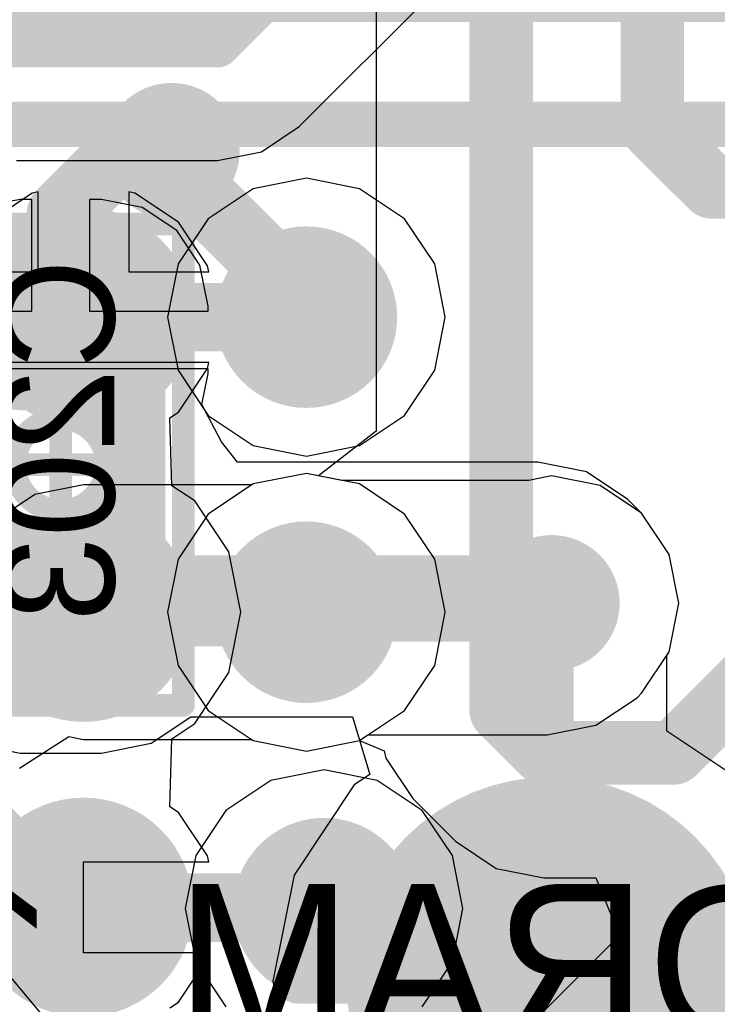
# Model space of a CAD drawing. Header units: millimetres. Extents: x -2 to 68, y -2 to 27.4.
# Tile 544 of 594: x 50.2 to 51.7, y 20.8 to 23. Entities that reach past the tile are written whole.
import ezdxf

# ---------------------------------------------------------------- set-up
doc = ezdxf.new("R2010")
doc.units = ezdxf.units.MM
for name, color, linetype in [('BottomLayer', 5, 'Continuous'), ('BottomPaste', 16, 'Continuous'), ('BottomSolder', 6, 'Continuous'), ('DrillGuide', 244, 'Continuous'), ('Mechanical10', 56, 'Continuous'), ('Mechanical13', 56, 'Continuous'), ('Mechanical15', 56, 'Continuous'), ('Mechanical17', 56, 'Continuous'), ('Mechanical42', 56, 'Continuous'), ('Mechanical6', 56, 'Continuous'), ('Mechanical88', 56, 'Continuous'), ('MidLayer1', 16, 'Continuous'), ('MidLayer2', 76, 'Continuous'), ('MidLayer3', 90, 'Continuous'), ('MidLayer4', 156, 'Continuous'), ('MidLayer5', 130, 'Continuous'), ('MidLayer6', 216, 'Continuous'), ('MidLayer7', 6, 'Continuous'), ('MidLayer8', 54, 'Continuous'), ('MultiLayer', 9, 'Continuous'), ('TopLayer', 1, 'Continuous'), ('TopPaste', 8, 'Continuous'), ('TopSolder', 216, 'Continuous'), ('ViaHoleLayer', 16, 'Continuous')]:
    doc.layers.add(name, color=color, linetype=linetype)

# ---------------------------------------------------------------- blocks, each defined once
blk = doc.blocks.new('MT53D512M32D2DS_053_WT_D_F_________1_168')
at = {"layer": 'Mechanical13', "const_width": 0.1}
blk.add_lwpolyline([(5, -7.25), (-5, -7.25)], dxfattribs=at)
at = {"layer": 'Mechanical15', "const_width": 0.05}
blk.add_lwpolyline([(5.25, -7.5), (-5.25, -7.5)], dxfattribs=at)
at = {"layer": 'TopLayer', "const_width": 0.14}
for points in [[(1.13, -5.525, 1), (1.27, -5.525, 1)], [(1.13, -6.175, 1), (1.27, -6.175, 1)], [(1.13, -6.825, 1), (1.27, -6.825, 1)]]:
    blk.add_lwpolyline(points, format="xyb", close=True, dxfattribs=at)
at = {"layer": 'TopPaste', "const_width": 0.14}
for points in [[(1.13, -5.525, 1), (1.27, -5.525, 1)], [(1.13, -6.175, 1), (1.27, -6.175, 1)], [(1.13, -6.825, 1), (1.27, -6.825, 1)]]:
    blk.add_lwpolyline(points, format="xyb", close=True, dxfattribs=at)
at = {"layer": 'TopSolder', "const_width": 0.2416}
for points in [[(1.0792, -5.525, 1), (1.3208, -5.525, 1)], [(1.0792, -6.175, 1), (1.3208, -6.175, 1)], [(1.0792, -6.825, 1), (1.3208, -6.825, 1)]]:
    blk.add_lwpolyline(points, format="xyb", close=True, dxfattribs=at)
blk = doc.blocks.new('TP_0_8MM_B_182')
at = {"layer": 'BottomLayer', "const_width": 0.4001}
blk.add_lwpolyline([(-0.2, 0, 1), (0.2, 0, 1)], format="xyb", close=True, dxfattribs=at)
at = {"layer": 'BottomSolder', "const_width": 0.45}
blk.add_lwpolyline([(-0.225, 0, 1), (0.225, 0, 1)], format="xyb", close=True, dxfattribs=at)
blk = doc.blocks.new('CAP_0201_B_294')
at = {"layer": 'BottomLayer', "const_width": 0.0806}
for points in [[(-0.3897, 0.0894, 1), (-0.3091, 0.0894, 1)], [(-0.2409, 0.0894, 1), (-0.1603, 0.0894, 1)], [(0.1603, 0.0894, 1), (0.2409, 0.0894, 1)], [(0.3091, 0.0894, 1), (0.3897, 0.0894, 1)], [(-0.3897, -0.0894, 1), (-0.3091, -0.0894, 1)], [(-0.2409, -0.0894, 1), (-0.1603, -0.0894, 1)], [(0.1603, -0.0894, 1), (0.2409, -0.0894, 1)], [(0.3091, -0.0894, 1), (0.3897, -0.0894, 1)]]:
    blk.add_lwpolyline(points, format="xyb", close=True, dxfattribs=at)
at = {"layer": 'BottomLayer'}
for points in [[(-0.2006, 0.17), (-0.3494, 0.17), (-0.2006, -0.17), (-0.3494, -0.17)], [(0.2006, -0.17), (0.3494, -0.17), (0.2006, 0.17), (0.3494, 0.17)], [(-0.12, 0.0894), (-0.43, 0.0894), (-0.12, -0.0894), (-0.43, -0.0894)], [(0.12, -0.0894), (0.43, -0.0894), (0.12, 0.0894), (0.43, 0.0894)]]:
    blk.add_solid(points, dxfattribs=at)
at = {"layer": 'BottomPaste', "const_width": 0.0806}
for points in [[(-0.3897, 0.0894, 1), (-0.3091, 0.0894, 1)], [(-0.2409, 0.0894, 1), (-0.1603, 0.0894, 1)], [(0.1603, 0.0894, 1), (0.2409, 0.0894, 1)], [(0.3091, 0.0894, 1), (0.3897, 0.0894, 1)], [(-0.3897, -0.0894, 1), (-0.3091, -0.0894, 1)], [(-0.2409, -0.0894, 1), (-0.1603, -0.0894, 1)], [(0.1603, -0.0894, 1), (0.2409, -0.0894, 1)], [(0.3091, -0.0894, 1), (0.3897, -0.0894, 1)]]:
    blk.add_lwpolyline(points, format="xyb", close=True, dxfattribs=at)
at = {"layer": 'BottomPaste'}
for points in [[(-0.2006, 0.17), (-0.3494, 0.17), (-0.2006, -0.17), (-0.3494, -0.17)], [(0.2006, -0.17), (0.3494, -0.17), (0.2006, 0.17), (0.3494, 0.17)], [(-0.12, 0.0894), (-0.43, 0.0894), (-0.12, -0.0894), (-0.43, -0.0894)], [(0.12, -0.0894), (0.43, -0.0894), (0.12, 0.0894), (0.43, 0.0894)]]:
    blk.add_solid(points, dxfattribs=at)
at = {"layer": 'BottomSolder', "const_width": 0.0806}
for points in [[(-0.3897, 0.0894, 1), (-0.3091, 0.0894, 1)], [(-0.2409, 0.0894, 1), (-0.1603, 0.0894, 1)], [(0.1603, 0.0894, 1), (0.2409, 0.0894, 1)], [(0.3091, 0.0894, 1), (0.3897, 0.0894, 1)], [(-0.3897, -0.0894, 1), (-0.3091, -0.0894, 1)], [(-0.2409, -0.0894, 1), (-0.1603, -0.0894, 1)], [(0.1603, -0.0894, 1), (0.2409, -0.0894, 1)], [(0.3091, -0.0894, 1), (0.3897, -0.0894, 1)]]:
    blk.add_lwpolyline(points, format="xyb", close=True, dxfattribs=at)
at = {"layer": 'BottomSolder'}
for points in [[(-0.2006, 0.17), (-0.3494, 0.17), (-0.2006, -0.17), (-0.3494, -0.17)], [(0.2006, -0.17), (0.3494, -0.17), (0.2006, 0.17), (0.3494, 0.17)], [(-0.12, 0.0894), (-0.43, 0.0894), (-0.12, -0.0894), (-0.43, -0.0894)], [(0.12, -0.0894), (0.43, -0.0894), (0.12, 0.0894), (0.43, 0.0894)]]:
    blk.add_solid(points, dxfattribs=at)
at = {"layer": 'Mechanical10', "const_width": 0.12}
for points in [[(0.32, 0.17), (-0.32, 0.17)], [(-0.32, -0.17), (-0.32, 0.17)], [(0.32, -0.17), (0.32, 0.17)], [(0.32, -0.17), (-0.32, -0.17)]]:
    blk.add_lwpolyline(points, dxfattribs=at)
at = {"layer": 'Mechanical10', "const_width": 0.06}
for points in [[(-0.35, 0.17, 1), (-0.29, 0.17, 1)], [(-0.35, 0.17, 1), (-0.29, 0.17, 1)], [(0.29, 0.17, 1), (0.35, 0.17, 1)], [(0.29, 0.17, 1), (0.35, 0.17, 1)], [(-0.35, -0.17, 1), (-0.29, -0.17, 1)], [(-0.35, -0.17, 1), (-0.29, -0.17, 1)], [(0.29, -0.17, 1), (0.35, -0.17, 1)], [(0.29, -0.17, 1), (0.35, -0.17, 1)]]:
    blk.add_lwpolyline(points, format="xyb", close=True, dxfattribs=at)
at = {"layer": 'Mechanical6', "const_width": 0.05}
for points in [[(0.53, 0.27), (-0.53, 0.27)], [(-0.53, -0.27), (-0.53, 0.27)], [(0.53, -0.27), (0.53, 0.27)], [(0, -0.135), (0, 0.135)], [(0.135, 0), (-0.135, 0)], [(0.53, -0.27), (-0.53, -0.27)]]:
    blk.add_lwpolyline(points, dxfattribs=at)
at = {"layer": 'Mechanical6'}
for points, const_width in [([(-0.5425, 0.27, 1), (-0.5175, 0.27, 1)], 0.025), ([(-0.5425, 0.27, 1), (-0.5175, 0.27, 1)], 0.025), ([(0.5175, 0.27, 1), (0.5425, 0.27, 1)], 0.025), ([(0.5175, 0.27, 1), (0.5425, 0.27, 1)], 0.025), ([(-0.0125, 0.135, 1), (0.0125, 0.135, 1)], 0.025), ([(0.1013, 0, 1), (-0.1013, 0, 1)], 0.05), ([(-0.1475, 0, 1), (-0.1225, 0, 1)], 0.025), ([(-0.1138, 0, 1), (-0.0888, 0, 1)], 0.025), ([(0.0888, 0, 1), (0.1138, 0, 1)], 0.025), ([(0.1225, 0, 1), (0.1475, 0, 1)], 0.025), ([(-0.0125, -0.135, 1), (0.0125, -0.135, 1)], 0.025), ([(-0.5425, -0.27, 1), (-0.5175, -0.27, 1)], 0.025), ([(-0.5425, -0.27, 1), (-0.5175, -0.27, 1)], 0.025), ([(0.5175, -0.27, 1), (0.5425, -0.27, 1)], 0.025), ([(0.5175, -0.27, 1), (0.5425, -0.27, 1)], 0.025)]:
    blk.add_lwpolyline(points, format="xyb", close=True, dxfattribs=dict(at, const_width=const_width))

msp = doc.modelspace()

# ---------------------------------------------------------------- linework, layer by layer
at = {"layer": 'BottomLayer'}
for p, q in [((50.1606, 22.5845), (50.0706, 22.5666)), ((50.1865, 22.5845), (50.1606, 22.5845)), ((50.1865, 22.3385), (50.1865, 22.5845)), ((50.3394, 22.5845), (50.3135, 22.5845)), ((50.3135, 22.5845), (50.3135, 22.3385)), ((50.4294, 22.5666), (50.3394, 22.5845)), ((50.5057, 22.5157), (50.4294, 22.5666)), ((50.5566, 22.4394), (50.5057, 22.5157)), ((50.5745, 22.3494), (50.5566, 22.4394)), ((50.5745, 22.3385), (50.5745, 22.3494)), ((49.9255, 22.3385), (50.1865, 22.3385)), ((50.3135, 22.3385), (50.5745, 22.3385)), ((50.25, 22.2115), (49.9255, 22.2115)), ((50.5745, 22.2115), (50.25, 22.2115)), ((50.5745, 22.2006), (50.5745, 22.2115)), ((50.561, 22.1324), (50.5745, 22.2006)), ((50.604, 22.0501), (50.561, 22.1324)), ((50.639, 22.0054), (50.604, 22.0501)), ((51.301, 22.0054), (50.639, 22.0054)), ((51.4083, 21.984), (51.301, 22.0054)), ((51.4993, 21.9233), (51.4083, 21.984)), ((51.5293, 21.8933), (51.4993, 21.9233)), ((51.59, 21.8023), (51.5293, 21.8933)), ((51.6114, 21.695), (51.59, 21.8023)), ((51.59, 21.5877), (51.6114, 21.695)), ((51.5849, 21.58), (51.59, 21.5877)), ((51.5849, 21.4127), (51.5849, 21.58)), ((50.4489, 21.3863), (50.5362, 21.4446)), ((50.5362, 21.4446), (50.8923, 21.4446)), ((50.8923, 21.4446), (50.9308, 21.3176)), ((51.7616, 21.2946), (51.5849, 21.4127)), ((50.0511, 21.3863), (50.1606, 21.3645)), ((50.3394, 21.3645), (50.4489, 21.3863)), ((50.1606, 21.3645), (50.3394, 21.3645)), ((50.9308, 21.3176), (50.8964, 21.2946)), ((50.8964, 21.2946), (50.7638, 21.0961)), ((50.7638, 21.0961), (50.7172, 20.862)), ((50.7172, 20.862), (50.7638, 20.6279))]:
    msp.add_line(p, q, dxfattribs=at)
for points, const_width in [([(50.419, 22.691, 1), (50.569, 22.691, 1)], 0.15), ([(50.3516, 22.691, 1), (50.4266, 22.691, 1)], 0.075), ([(50.3516, 22.691, 1), (50.4266, 22.691, 1)], 0.075), ([(50.4565, 22.691, 1), (50.5315, 22.691, 1)], 0.075), ([(50.2125, 22.5519, 1), (50.2875, 22.5519, 1)], 0.075), ([(50.2125, 22.5519, 1), (50.2875, 22.5519, 1)], 0.075), ([(50.2125, 22.275, 1), (50.2875, 22.275, 1)], 0.075), ([(51.256, 21.695, 1), (51.406, 21.695, 1)], 0.15), ([(50.2125, 21.725, 1), (50.2875, 21.725, 1)], 0.075), ([(51.2635, 21.725, 1), (51.3385, 21.725, 1)], 0.075), ([(51.2635, 21.725, 1), (51.3385, 21.725, 1)], 0.075), ([(51.2935, 21.695, 1), (51.3685, 21.695, 1)], 0.075), ([(51.305, 21.694, 1), (51.355, 21.694, 1)], 0.05), ([(51.305, 21.694, 1), (51.355, 21.694, 1)], 0.05), ([(51.306, 21.695, 1), (51.356, 21.695, 1)], 0.05), ([(50.225, 21.025, 1), (50.375, 21.025, 1)], 0.15), ([(50.2172, 21.025, 1), (50.2922, 21.025, 1)], 0.075), ([(50.2172, 21.025, 1), (50.2922, 21.025, 1)], 0.075), ([(50.2625, 21.025, 1), (50.3375, 21.025, 1)], 0.075), ([(51.304, 20.862, 1), (51.354, 20.862, 1)], 0.05), ([(51.305, 20.863, 1), (51.355, 20.863, 1)], 0.05), ([(51.305, 20.863, 1), (51.355, 20.863, 1)], 0.05)]:
    msp.add_lwpolyline(points, format="xyb", close=True, dxfattribs=dict(at, const_width=const_width))
for points, const_width in [([(50.25, 22.5519), (50.3891, 22.691)], 0.15), ([(50.3891, 22.691), (50.494, 22.691)], 0.15), ([(50.25, 22.275), (50.25, 22.5519)], 0.15), ([(50.25, 21.725), (51.301, 21.725)], 0.15), ([(51.301, 21.725), (51.331, 21.695)], 0.15), ([(51.33, 21.694), (51.331, 21.695)], 0.1), ([(51.33, 20.863), (51.33, 21.694)], 0.1), ([(49.7147, 21.565), (50.2547, 21.025)], 0.15), ([(50.2547, 21.025), (50.3, 21.025)], 0.15), ([(51.329, 20.862), (51.33, 20.863)], 0.1)]:
    msp.add_lwpolyline(points, dxfattribs=dict(at, const_width=const_width))
at = {"layer": 'DrillGuide'}
for points, const_width in [([(50.469, 22.691, 1), (50.519, 22.691, 1)], 0.05), ([(50.741, 22.325, 1), (50.841, 22.325, 1)], 0.1), ([(50.275, 22.325, 1), (50.325, 22.325, 1)], 0.05), ([(50.741, 21.675, 1), (50.841, 21.675, 1)], 0.1), ([(51.306, 21.695, 1), (51.356, 21.695, 1)], 0.05), ([(50.275, 21.675, 1), (50.325, 21.675, 1)], 0.05), ([(50.78, 21.022, 1), (50.88, 21.022, 1)], 0.1), ([(50.275, 21.025, 1), (50.325, 21.025, 1)], 0.05), ([(50.275, 21.025, 1), (50.325, 21.025, 1)], 0.05)]:
    msp.add_lwpolyline(points, format="xyb", close=True, dxfattribs=dict(at, const_width=const_width))
at = {"layer": 'Mechanical88', "const_width": 0.1}
for points in [[(51.33, 20.863), (51.33, 21.4208)], [(50.7722, 20.863), (51.33, 20.863)], [(51.33, 20.863), (51.8878, 20.863)], [(51.33, 20.3052), (51.33, 20.863)]]:
    msp.add_lwpolyline(points, dxfattribs=at)
at = {"layer": 'Mechanical88', "const_width": 0.05}
for points in [[(51.305, 21.4208, 1), (51.355, 21.4208, 1)], [(50.7472, 20.863, 1), (50.7972, 20.863, 1)], [(51.305, 20.863, 1), (51.355, 20.863, 1)], [(51.305, 20.863, 1), (51.355, 20.863, 1)], [(51.305, 20.863, 1), (51.355, 20.863, 1)], [(51.305, 20.863, 1), (51.355, 20.863, 1)]]:
    msp.add_lwpolyline(points, format="xyb", close=True, dxfattribs=at)
at = {"layer": 'MidLayer1'}
for p, q in [((50.791, 21.9809), (50.6739, 21.9576)), ((50.9081, 21.9576), (50.791, 21.9809)), ((50.3, 21.9554), (50.1927, 21.934)), ((50.6706, 21.9554), (50.3, 21.9554)), ((50.6739, 21.9576), (50.6706, 21.9554)), ((51.0073, 21.8913), (50.9081, 21.9576)), ((50.1927, 21.934), (50.1017, 21.8733)), ((51.0736, 21.792), (51.0073, 21.8913)), ((51.0969, 21.675), (51.0736, 21.792)), ((51.0736, 21.5579), (51.0969, 21.675)), ((51.0073, 21.4587), (51.0736, 21.5579)), ((50.9081, 21.3924), (51.0073, 21.4587)), ((50.1591, 21.3317), (50.268, 21.401)), ((50.268, 21.401), (50.3, 21.3946)), ((50.3, 21.3946), (50.6706, 21.3946)), ((50.6706, 21.3946), (50.6739, 21.3924)), ((50.6739, 21.3924), (50.791, 21.3691)), ((50.791, 21.3691), (50.9081, 21.3924))]:
    msp.add_line(p, q, dxfattribs=at)
for points, const_width in [([(50.691, 22.325, 1), (50.891, 22.325, 1)], 0.2), ([(50.225, 22.325, 1), (50.375, 22.325, 1)], 0.15), ([(50.2625, 22.325, 1), (50.3375, 22.325, 1)], 0.075), ([(50.7535, 22.325, 1), (50.8285, 22.325, 1)], 0.075), ([(50.691, 21.675, 1), (50.891, 21.675, 1)], 0.2), ([(50.225, 21.675, 1), (50.375, 21.675, 1)], 0.15), ([(50.2625, 21.675, 1), (50.3375, 21.675, 1)], 0.075), ([(50.7535, 21.675, 1), (50.8285, 21.675, 1)], 0.075), ([(50.73, 21.022, 1), (50.93, 21.022, 1)], 0.2), ([(50.225, 21.025, 1), (50.375, 21.025, 1)], 0.15), ([(50.2625, 21.025, 1), (50.3375, 21.025, 1)], 0.075), ([(50.264, 21.0235, 1), (50.339, 21.0235, 1)], 0.075), ([(50.264, 21.0235, 1), (50.339, 21.0235, 1)], 0.075), ([(50.791, 21.0235, 1), (50.866, 21.0235, 1)], 0.075), ([(50.791, 21.0235, 1), (50.866, 21.0235, 1)], 0.075), ([(50.7925, 21.022, 1), (50.8675, 21.022, 1)], 0.075)]:
    msp.add_lwpolyline(points, format="xyb", close=True, dxfattribs=dict(at, const_width=const_width))
at = {"layer": 'MidLayer1', "const_width": 0.15}
for points in [[(50.3, 22.325), (50.791, 22.325)], [(50.3, 21.675), (50.791, 21.675)], [(50.3, 21.025), (50.3015, 21.0235)], [(50.3015, 21.0235), (50.8285, 21.0235)], [(50.8285, 21.0235), (50.83, 21.022)]]:
    msp.add_lwpolyline(points, dxfattribs=at)
at = {"layer": 'MidLayer2'}
for p, q in [((50.791, 21.9809), (50.6739, 21.9576)), ((50.9081, 21.9576), (50.791, 21.9809)), ((50.6739, 21.9576), (50.5747, 21.8913)), ((51.0073, 21.8913), (50.9081, 21.9576)), ((50.5747, 21.8913), (50.5084, 21.792)), ((51.0736, 21.792), (51.0073, 21.8913)), ((50.5084, 21.792), (50.4851, 21.675)), ((51.0969, 21.675), (51.0736, 21.792)), ((50.4851, 21.675), (50.5084, 21.5579)), ((51.0736, 21.5579), (51.0969, 21.675)), ((50.5084, 21.5579), (50.5747, 21.4587)), ((51.0073, 21.4587), (51.0736, 21.5579)), ((50.5747, 21.4587), (50.6739, 21.3924)), ((50.9081, 21.3924), (51.0073, 21.4587)), ((50.6739, 21.3924), (50.791, 21.3691)), ((50.791, 21.3691), (50.9081, 21.3924))]:
    msp.add_line(p, q, dxfattribs=at)
at = {"layer": 'MidLayer2', "const_width": 0.2}
for points in [[(50.691, 22.325, 1), (50.891, 22.325, 1)], [(50.691, 21.675, 1), (50.891, 21.675, 1)], [(50.73, 21.022, 1), (50.93, 21.022, 1)]]:
    msp.add_lwpolyline(points, format="xyb", close=True, dxfattribs=at)
at = {"layer": 'MidLayer3'}
for p, q in [((50.9447, 23.191), (50.9447, 22.0742)), ((50.9447, 22.0742), (50.8177, 21.9756)), ((50.791, 21.9809), (50.6739, 21.9576)), ((50.8177, 21.9756), (50.791, 21.9809)), ((50.6739, 21.9576), (50.5747, 21.8913)), ((50.5747, 21.8913), (50.5084, 21.792)), ((50.5084, 21.792), (50.4851, 21.675)), ((50.4851, 21.675), (50.5084, 21.5579)), ((50.5084, 21.5579), (50.5747, 21.4587)), ((50.5747, 21.4587), (50.6739, 21.3924)), ((50.6739, 21.3924), (50.791, 21.3691)), ((50.791, 21.3691), (50.908, 21.3924)), ((50.908, 21.3924), (50.9625, 21.3699)), ((50.9625, 21.3699), (50.9657, 21.3537)), ((50.9657, 21.3537), (51.0253, 21.2643)), ((51.0253, 21.2643), (51.1193, 21.1703)), ((51.1193, 21.1703), (51.2087, 21.1107)), ((51.2087, 21.1107), (51.314, 21.0897)), ((51.314, 21.0897), (51.4283, 21.0897)), ((51.4283, 21.0897), (51.4809, 20.9627)), ((51.4809, 20.9627), (51.3107, 20.7925))]:
    msp.add_line(p, q, dxfattribs=at)
for points, const_width in [([(51.553, 22.743), (51.553, 23.838)], 0.14), ([(51.22, 21.459), (51.22, 23.305)], 0.14), ([(51.553, 22.743), (51.684, 22.612)], 0.14), ([(51.684, 22.612), (51.954, 22.612)], 0.14), ([(51.6, 21.365), (51.767, 21.532)], 0.14), ([(51.22, 21.459), (51.314, 21.365)], 0.14), ([(51.314, 21.365), (51.6, 21.365)], 0.14), ([(51.426, 20.6771), (51.7959, 21.047)], 0.12)]:
    msp.add_lwpolyline(points, dxfattribs=dict(at, const_width=const_width))
for points, const_width in [([(51.518, 22.743, 1), (51.588, 22.743, 1)], 0.07), ([(51.518, 22.743, 1), (51.588, 22.743, 1)], 0.07), ([(51.649, 22.612, 1), (51.719, 22.612, 1)], 0.07), ([(51.649, 22.612, 1), (51.719, 22.612, 1)], 0.07), ([(50.691, 22.325, 1), (50.891, 22.325, 1)], 0.2), ([(50.691, 21.675, 1), (50.891, 21.675, 1)], 0.2), ([(51.185, 21.459, 1), (51.255, 21.459, 1)], 0.07), ([(51.185, 21.459, 1), (51.255, 21.459, 1)], 0.07), ([(51.279, 21.365, 1), (51.349, 21.365, 1)], 0.07), ([(51.279, 21.365, 1), (51.349, 21.365, 1)], 0.07), ([(51.565, 21.365, 1), (51.635, 21.365, 1)], 0.07), ([(51.565, 21.365, 1), (51.635, 21.365, 1)], 0.07), ([(50.73, 21.022, 1), (50.93, 21.022, 1)], 0.2)]:
    msp.add_lwpolyline(points, format="xyb", close=True, dxfattribs=dict(at, const_width=const_width))
at = {"layer": 'MidLayer4'}
for p, q in [((50.791, 21.9809), (50.6739, 21.9576)), ((50.8689, 21.9654), (50.791, 21.9809)), ((51.331, 21.9754), (51.2807, 21.9654)), ((51.4383, 21.954), (51.331, 21.9754)), ((50.6739, 21.9576), (50.5747, 21.8913)), ((51.2807, 21.9654), (50.8689, 21.9654)), ((51.5293, 21.8933), (51.4383, 21.954)), ((50.5747, 21.8913), (50.5084, 21.792)), ((51.59, 21.8023), (51.5293, 21.8933)), ((51.6114, 21.695), (51.59, 21.8023)), ((50.5084, 21.792), (50.4851, 21.675)), ((51.59, 21.5877), (51.6114, 21.695)), ((50.4851, 21.675), (50.5084, 21.5579)), ((51.5293, 21.4967), (51.59, 21.5877)), ((50.5084, 21.5579), (50.5747, 21.4587)), ((51.5193, 21.4867), (51.5293, 21.4967)), ((51.4283, 21.426), (51.5193, 21.4867)), ((50.5747, 21.4587), (50.6739, 21.3924)), ((51.321, 21.4046), (51.4283, 21.426)), ((50.6739, 21.3924), (50.791, 21.3691)), ((50.791, 21.3691), (50.9081, 21.3924)), ((50.9081, 21.3924), (50.9263, 21.4046)), ((50.9263, 21.4046), (51.321, 21.4046))]:
    msp.add_line(p, q, dxfattribs=at)
for points, const_width in [([(50.419, 22.691, 1), (50.569, 22.691, 1)], 0.15), ([(50.4565, 22.691, 1), (50.5315, 22.691, 1)], 0.075), ([(50.4565, 22.6565, 1), (50.5315, 22.6565, 1)], 0.075), ([(50.4565, 22.6565, 1), (50.5315, 22.6565, 1)], 0.075), ([(50.691, 22.325, 1), (50.891, 22.325, 1)], 0.2), ([(50.7535, 22.3595, 1), (50.8285, 22.3595, 1)], 0.075), ([(50.7535, 22.3595, 1), (50.8285, 22.3595, 1)], 0.075), ([(50.7535, 22.325, 1), (50.8285, 22.325, 1)], 0.075), ([(50.691, 21.675, 1), (50.891, 21.675, 1)], 0.2), ([(51.256, 21.695, 1), (51.406, 21.695, 1)], 0.15), ([(50.7635, 21.685, 1), (50.8385, 21.685, 1)], 0.075), ([(50.7635, 21.685, 1), (50.8385, 21.685, 1)], 0.075), ([(51.2835, 21.685, 1), (51.3585, 21.685, 1)], 0.075), ([(51.2835, 21.685, 1), (51.3585, 21.685, 1)], 0.075), ([(51.2935, 21.695, 1), (51.3685, 21.695, 1)], 0.075), ([(50.7535, 21.675, 1), (50.8285, 21.675, 1)], 0.075), ([(50.73, 21.022, 1), (50.93, 21.022, 1)], 0.2), ([(50.225, 21.025, 1), (50.375, 21.025, 1)], 0.15), ([(50.2625, 21.025, 1), (50.3375, 21.025, 1)], 0.075), ([(50.7895, 21.025, 1), (50.8645, 21.025, 1)], 0.075), ([(50.7895, 21.025, 1), (50.8645, 21.025, 1)], 0.075), ([(50.7925, 21.022, 1), (50.8675, 21.022, 1)], 0.075)]:
    msp.add_lwpolyline(points, format="xyb", close=True, dxfattribs=dict(at, const_width=const_width))
at = {"layer": 'MidLayer4', "const_width": 0.15}
for points in [[(50.494, 22.6565), (50.494, 22.691)], [(50.494, 22.6565), (50.791, 22.3595)], [(50.791, 22.325), (50.791, 22.3595)], [(50.791, 21.675), (50.801, 21.685)], [(50.801, 21.685), (51.321, 21.685)], [(51.321, 21.685), (51.331, 21.695)], [(50.3, 21.025), (50.827, 21.025)], [(50.827, 21.025), (50.83, 21.022)]]:
    msp.add_lwpolyline(points, dxfattribs=at)
at = {"layer": 'MidLayer5'}
for p, q in [((50.791, 21.9809), (50.6739, 21.9576)), ((50.9081, 21.9576), (50.791, 21.9809)), ((50.6739, 21.9576), (50.5747, 21.8913)), ((51.0073, 21.8913), (50.9081, 21.9576)), ((50.5747, 21.8913), (50.5084, 21.792)), ((51.0736, 21.792), (51.0073, 21.8913)), ((50.5084, 21.792), (50.4851, 21.675)), ((51.0969, 21.675), (51.0736, 21.792)), ((50.4851, 21.675), (50.5084, 21.5579)), ((51.0736, 21.5579), (51.0969, 21.675)), ((50.5084, 21.5579), (50.5747, 21.4587)), ((51.0073, 21.4587), (51.0736, 21.5579)), ((50.5747, 21.4587), (50.6739, 21.3924)), ((50.9081, 21.3924), (51.0073, 21.4587)), ((50.6739, 21.3924), (50.791, 21.3691)), ((50.791, 21.3691), (50.9081, 21.3924))]:
    msp.add_line(p, q, dxfattribs=at)
at = {"layer": 'MidLayer5', "const_width": 0.2}
for points in [[(50.691, 22.325, 1), (50.891, 22.325, 1)], [(50.691, 21.675, 1), (50.891, 21.675, 1)], [(50.73, 21.022, 1), (50.93, 21.022, 1)]]:
    msp.add_lwpolyline(points, format="xyb", close=True, dxfattribs=at)
at = {"layer": 'MidLayer6'}
for p, q in [((50.7752, 22.7448), (51.2751, 23.2446)), ((50.6925, 22.6895), (50.7752, 22.7448)), ((50.595, 22.6701), (50.6925, 22.6895)), ((50.1527, 22.6701), (50.595, 22.6701)), ((50.791, 21.9809), (50.6739, 21.9576)), ((50.9081, 21.9576), (50.791, 21.9809)), ((50.6739, 21.9576), (50.5747, 21.8913)), ((51.0073, 21.8913), (50.9081, 21.9576)), ((50.5747, 21.8913), (50.5084, 21.792)), ((51.0736, 21.792), (51.0073, 21.8913)), ((50.5084, 21.792), (50.4851, 21.675)), ((51.0969, 21.675), (51.0736, 21.792)), ((50.4851, 21.675), (50.5084, 21.5579)), ((51.0736, 21.5579), (51.0969, 21.675)), ((50.5084, 21.5579), (50.5747, 21.4587)), ((51.0073, 21.4587), (51.0736, 21.5579)), ((50.5747, 21.4587), (50.6739, 21.3924)), ((50.9081, 21.3924), (51.0073, 21.4587)), ((50.6739, 21.3924), (50.791, 21.3691)), ((50.791, 21.3691), (50.9081, 21.3924))]:
    msp.add_line(p, q, dxfattribs=at)
at = {"layer": 'MidLayer6', "const_width": 0.1}
for points in [[(50.595, 22.925), (51.1695, 23.4995)], [(50.0893, 22.925), (50.595, 22.925)]]:
    msp.add_lwpolyline(points, dxfattribs=at)
at = {"layer": 'MidLayer6'}
for points, const_width in [([(50.57, 22.925, 1), (50.62, 22.925, 1)], 0.05), ([(50.57, 22.925, 1), (50.62, 22.925, 1)], 0.05), ([(50.691, 22.325, 1), (50.891, 22.325, 1)], 0.2), ([(50.691, 21.675, 1), (50.891, 21.675, 1)], 0.2), ([(50.73, 21.022, 1), (50.93, 21.022, 1)], 0.2)]:
    msp.add_lwpolyline(points, format="xyb", close=True, dxfattribs=dict(at, const_width=const_width))
at = {"layer": 'MidLayer7'}
for p, q in [((50.791, 22.6309), (50.6739, 22.6076)), ((50.9081, 22.6076), (50.791, 22.6309)), ((50.6739, 22.6076), (50.5747, 22.5413)), ((51.0073, 22.5413), (50.9081, 22.6076)), ((50.5747, 22.5413), (50.5084, 22.4421)), ((51.0736, 22.4421), (51.0073, 22.5413)), ((50.5084, 22.4421), (50.4851, 22.325)), ((51.0969, 22.325), (51.0736, 22.4421)), ((50.4851, 22.325), (50.5084, 22.2079)), ((51.0736, 22.2079), (51.0969, 22.325)), ((50.5084, 22.2079), (50.5747, 22.1087)), ((51.0073, 22.1087), (51.0736, 22.2079)), ((50.5747, 22.1087), (50.6739, 22.0424)), ((50.9081, 22.0424), (51.0073, 22.1087)), ((50.6739, 22.0424), (50.791, 22.0191)), ((50.791, 22.0191), (50.9081, 22.0424)), ((50.83, 21.3279), (50.7129, 21.3046)), ((50.9471, 21.3046), (50.83, 21.3279)), ((50.7129, 21.3046), (50.6137, 21.2383)), ((51.0463, 21.2383), (50.9471, 21.3046)), ((50.6137, 21.2383), (50.5474, 21.1391)), ((51.1126, 21.1391), (51.0463, 21.2383)), ((50.5474, 21.1391), (50.5241, 21.022)), ((51.1359, 21.022), (51.1126, 21.1391)), ((50.5241, 21.022), (50.5474, 20.9049)), ((51.1126, 20.9049), (51.1359, 21.022)), ((50.5474, 20.9049), (50.6137, 20.8057)), ((51.0463, 20.8057), (51.1126, 20.9049))]:
    msp.add_line(p, q, dxfattribs=at)
at = {"layer": 'MidLayer7', "const_width": 0.2}
for points in [[(50.691, 22.325, 1), (50.891, 22.325, 1)], [(50.691, 21.675, 1), (50.891, 21.675, 1)], [(50.73, 21.022, 1), (50.93, 21.022, 1)]]:
    msp.add_lwpolyline(points, format="xyb", close=True, dxfattribs=at)
at = {"layer": 'MidLayer8'}
for p, q in [((50.791, 22.6309), (50.6739, 22.6076)), ((50.9081, 22.6076), (50.791, 22.6309)), ((50.6739, 22.6076), (50.5747, 22.5413)), ((51.0073, 22.5413), (50.9081, 22.6076)), ((50.5747, 22.5413), (50.5084, 22.4421)), ((51.0736, 22.4421), (51.0073, 22.5413)), ((50.5084, 22.4421), (50.4851, 22.325)), ((51.0969, 22.325), (51.0736, 22.4421)), ((50.4851, 22.325), (50.5084, 22.2079)), ((51.0736, 22.2079), (51.0969, 22.325)), ((50.5084, 22.2079), (50.5747, 22.1087)), ((51.0073, 22.1087), (51.0736, 22.2079)), ((50.5747, 22.1087), (50.6739, 22.0424)), ((50.9081, 22.0424), (51.0073, 22.1087)), ((50.6739, 22.0424), (50.791, 22.0191)), ((50.791, 22.0191), (50.9081, 22.0424)), ((50.83, 21.3279), (50.7129, 21.3046)), ((50.9471, 21.3046), (50.83, 21.3279)), ((50.7129, 21.3046), (50.6137, 21.2383)), ((51.0463, 21.2383), (50.9471, 21.3046)), ((50.6137, 21.2383), (50.5474, 21.1391)), ((51.1126, 21.1391), (51.0463, 21.2383)), ((50.5474, 21.1391), (50.5241, 21.022)), ((51.1359, 21.022), (51.1126, 21.1391)), ((50.5241, 21.022), (50.5474, 20.9049)), ((51.1126, 20.9049), (51.1359, 21.022)), ((50.5474, 20.9049), (50.6137, 20.8057)), ((51.0463, 20.8057), (51.1126, 20.9049))]:
    msp.add_line(p, q, dxfattribs=at)
at = {"layer": 'MidLayer8', "const_width": 0.2}
for points in [[(50.691, 22.325, 1), (50.891, 22.325, 1)], [(50.691, 21.675, 1), (50.891, 21.675, 1)], [(50.73, 21.022, 1), (50.93, 21.022, 1)]]:
    msp.add_lwpolyline(points, format="xyb", close=True, dxfattribs=at)
at = {"layer": 'MultiLayer'}
for points, const_width in [([(50.419, 22.691, 1), (50.569, 22.691, 1)], 0.15), ([(50.691, 22.325, 1), (50.891, 22.325, 1)], 0.2), ([(50.225, 22.325, 1), (50.375, 22.325, 1)], 0.15), ([(50.691, 21.675, 1), (50.891, 21.675, 1)], 0.2), ([(51.256, 21.695, 1), (51.406, 21.695, 1)], 0.15), ([(50.225, 21.675, 1), (50.375, 21.675, 1)], 0.15), ([(50.73, 21.022, 1), (50.93, 21.022, 1)], 0.2), ([(50.225, 21.025, 1), (50.375, 21.025, 1)], 0.15), ([(50.225, 21.025, 1), (50.375, 21.025, 1)], 0.15)]:
    msp.add_lwpolyline(points, format="xyb", close=True, dxfattribs=dict(at, const_width=const_width))
at = {"layer": 'TopLayer'}
for p, q in [((50.1868, 22.5982), (50.0909, 22.5341)), ((50.2, 22.6008), (50.1868, 22.5982)), ((50.2, 22.425), (50.2, 22.6008)), ((50.4132, 22.5982), (50.4, 22.6008)), ((50.4, 22.6008), (50.4, 22.425)), ((50.5091, 22.5341), (50.4132, 22.5982)), ((50.5732, 22.4381), (50.5091, 22.5341)), ((51.3619, 19.4138), (48.7619, 22.5138)), ((50.5758, 22.425), (50.5732, 22.4381)), ((50.0242, 22.425), (50.2, 22.425)), ((50.4, 22.425), (50.5758, 22.425)), ((50.3, 22.225), (50.0242, 22.225)), ((50.5758, 22.225), (50.3, 22.225)), ((50.5091, 22.1159), (50.5732, 22.2118)), ((50.5732, 22.2118), (50.5758, 22.225)), ((50.4904, 22.1034), (50.5091, 22.1159)), ((50.4949, 21.9537), (50.4904, 22.1034)), ((50.5451, 21.9201), (50.4949, 21.9537)), ((50.6203, 21.8077), (50.5451, 21.9201)), ((50.6467, 21.675), (50.6203, 21.8077)), ((50.6203, 21.5423), (50.6467, 21.675)), ((50.5451, 21.4299), (50.6203, 21.5423)), ((50.4949, 21.3963), (50.5451, 21.4299)), ((50.4904, 21.2466), (50.4949, 21.3963)), ((50.5091, 21.2341), (50.4904, 21.2466)), ((50.5732, 21.1381), (50.5091, 21.2341)), ((50.5758, 21.125), (50.5732, 21.1381)), ((50.3, 20.925), (50.3, 21.125)), ((50.3, 21.125), (50.5758, 21.125)), ((50.5758, 20.925), (50.3, 20.925)), ((50.5091, 20.8159), (50.5732, 20.9118)), ((50.5732, 20.9118), (50.5758, 20.925)), ((50.4904, 20.8034), (50.5091, 20.8159))]:
    msp.add_line(p, q, dxfattribs=at)
at = {"layer": 'TopLayer', "const_width": 0.15}
for points in [[(50.225, 22.325, 1), (50.375, 22.325, 1)], [(50.225, 21.675, 1), (50.375, 21.675, 1)], [(50.225, 21.025, 1), (50.375, 21.025, 1)]]:
    msp.add_lwpolyline(points, format="xyb", close=True, dxfattribs=at)
at = {"layer": 'ViaHoleLayer'}
for points, const_width in [([(50.469, 22.691, 1), (50.519, 22.691, 1)], 0.05), ([(50.741, 22.325, 1), (50.841, 22.325, 1)], 0.1), ([(50.275, 22.325, 1), (50.325, 22.325, 1)], 0.05), ([(50.741, 21.675, 1), (50.841, 21.675, 1)], 0.1), ([(51.306, 21.695, 1), (51.356, 21.695, 1)], 0.05), ([(50.275, 21.675, 1), (50.325, 21.675, 1)], 0.05), ([(50.78, 21.022, 1), (50.88, 21.022, 1)], 0.1), ([(50.275, 21.025, 1), (50.325, 21.025, 1)], 0.05), ([(50.275, 21.025, 1), (50.325, 21.025, 1)], 0.05)]:
    msp.add_lwpolyline(points, format="xyb", close=True, dxfattribs=dict(at, const_width=const_width))

# ---------------------------------------------------------------- block references
for name, p, rotation in [('MT53D512M32D2DS_053_WT_D_F_________1_168', (51.5, 15.5), 180), ('CAP_0201_B_294', (50.25, 22), 270), ('TP_0_8MM_B_182', (51.329, 20.862), 270)]:
    msp.add_blockref(name, p, dxfattribs=dict(rotation=rotation))

# ---------------------------------------------------------------- texts
at = {"layer": 'Mechanical17', "text_generation_flag": 2}
msp.add_text('C203', height=0.25, rotation=90, dxfattribs=at).set_placement((50.3682, 22.4536))
at = {"layer": 'Mechanical42', "text_generation_flag": 2}
msp.add_text('NVCC_DRAM_1V1', height=0.349999, dxfattribs=at).set_placement((53.467, 20.7264))

doc.saveas('drawing.dxf')
